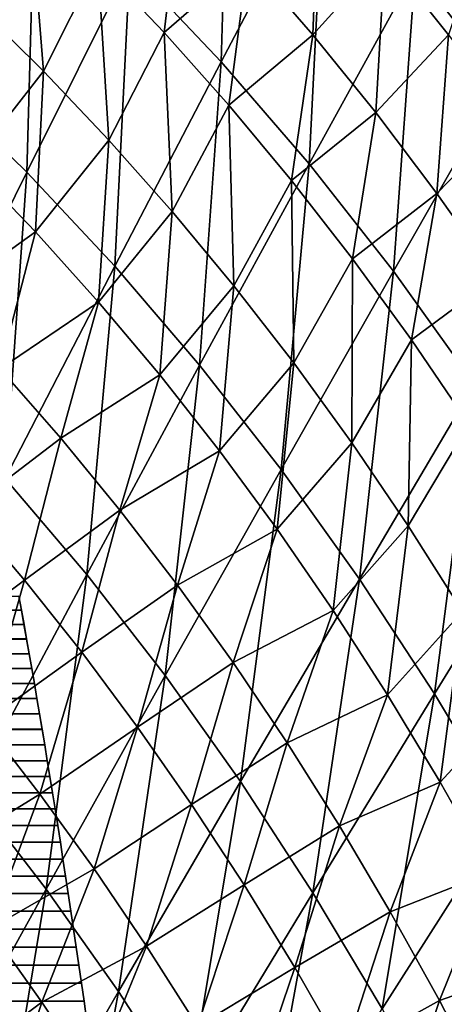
# Model space of a CAD drawing. Header units: millimetres. Extents: x -300 to 300, y -500 to 500.
# Tile 929 of 988: x 145 to 168, y 285 to 338. Entities that reach past the tile are written whole.
import ezdxf

# ---------------------------------------------------------------- set-up
doc = ezdxf.new("R2010")
doc.units = ezdxf.units.MM
doc.header["$LTSCALE"] = 81.481481
for name, color, linetype in [('19', 7, 'CONTINUOUS'), ('2', 7, 'CONTINUOUS'), ('21', 7, 'CONTINUOUS'), ('5', 7, 'CONTINUOUS'), ('6', 7, 'CONTINUOUS')]:
    doc.layers.add(name, color=color, linetype=linetype)

msp = doc.modelspace()

# ---------------------------------------------------------------- linework, layer by layer
at = {"layer": '19', "color": 7, "linetype": 'CONTINUOUS'}
for points in [[(155.716, 336.096, 63.247), (156.18, 352.024, 61.453), (150.783, 341.319, 63.435), (155.716, 336.096, 63.247)], [(161.278, 346.665, 61.26), (156.18, 352.024, 61.453), (155.716, 336.096, 63.247), (161.278, 346.665, 61.26)], [(145.661, 346.263, 63.62), (140.348, 350.931, 63.801), (140.268, 334.96, 65.422), (145.661, 346.263, 63.62)], [(170.894, 335.067, 60.867), (171.699, 350.983, 58.893), (166.182, 341.014, 61.065), (170.894, 335.067, 60.867)], [(160.461, 330.589, 63.056), (161.278, 346.665, 61.26), (155.716, 336.096, 63.247), (160.461, 330.589, 63.056)], [(166.182, 341.014, 61.065), (161.278, 346.665, 61.26), (160.461, 330.589, 63.056), (166.182, 341.014, 61.065)], [(145.21, 330.153, 65.242), (145.661, 346.263, 63.62), (140.268, 334.96, 65.422), (145.21, 330.153, 65.242)], [(150.783, 341.319, 63.435), (145.661, 346.263, 63.62), (145.21, 330.153, 65.242), (150.783, 341.319, 63.435)], [(149.97, 325.075, 65.059), (150.783, 341.319, 63.435), (145.21, 330.153, 65.242), (149.97, 325.075, 65.059)], [(155.716, 336.096, 63.247), (150.783, 341.319, 63.435), (149.97, 325.075, 65.059), (155.716, 336.096, 63.247)], [(165.022, 324.796, 62.863), (166.182, 341.014, 61.065), (160.461, 330.589, 63.056), (165.022, 324.796, 62.863)], [(170.894, 335.067, 60.867), (166.182, 341.014, 61.065), (165.022, 324.796, 62.863), (170.894, 335.067, 60.867)], [(154.55, 319.724, 64.874), (155.716, 336.096, 63.247), (149.97, 325.075, 65.059), (154.55, 319.724, 64.874)], [(160.461, 330.589, 63.056), (155.716, 336.096, 63.247), (154.55, 319.724, 64.874), (160.461, 330.589, 63.056)], [(145.21, 330.153, 65.242), (140.268, 334.96, 65.422), (139.471, 318.54, 66.882), (145.21, 330.153, 65.242)], [(169.4, 318.713, 62.668), (170.894, 335.067, 60.867), (165.022, 324.796, 62.863), (169.4, 318.713, 62.668)], [(158.952, 314.096, 64.687), (160.461, 330.589, 63.056), (154.55, 319.724, 64.874), (158.952, 314.096, 64.687)], [(165.022, 324.796, 62.863), (160.461, 330.589, 63.056), (158.952, 314.096, 64.687), (165.022, 324.796, 62.863)], [(144.051, 313.619, 66.706), (145.21, 330.153, 65.242), (139.471, 318.54, 66.882), (144.051, 313.619, 66.706)], [(149.97, 325.075, 65.059), (145.21, 330.153, 65.242), (144.051, 313.619, 66.706), (149.97, 325.075, 65.059)], [(148.458, 308.433, 66.527), (149.97, 325.075, 65.059), (144.051, 313.619, 66.706), (148.458, 308.433, 66.527)], [(154.55, 319.724, 64.874), (149.97, 325.075, 65.059), (148.458, 308.433, 66.527), (154.55, 319.724, 64.874)], [(163.179, 308.188, 64.498), (165.022, 324.796, 62.863), (158.952, 314.096, 64.687), (163.179, 308.188, 64.498)], [(169.4, 318.713, 62.668), (165.022, 324.796, 62.863), (163.179, 308.188, 64.498), (169.4, 318.713, 62.668)], [(152.696, 302.981, 66.347), (154.55, 319.724, 64.874), (148.458, 308.433, 66.527), (152.696, 302.981, 66.347)], [(158.952, 314.096, 64.687), (154.55, 319.724, 64.874), (152.696, 302.981, 66.347), (158.952, 314.096, 64.687)], [(167.233, 301.996, 64.308), (169.4, 318.713, 62.668), (163.179, 308.188, 64.498), (167.233, 301.996, 64.308)], [(173.598, 312.336, 62.472), (169.4, 318.713, 62.668), (167.233, 301.996, 64.308), (173.598, 312.336, 62.472)], [(156.765, 297.258, 66.165), (158.952, 314.096, 64.687), (152.696, 302.981, 66.347), (156.765, 297.258, 66.165)], [(163.179, 308.188, 64.498), (158.952, 314.096, 64.687), (156.765, 297.258, 66.165), (163.179, 308.188, 64.498)], [(148.458, 308.433, 66.527), (144.051, 313.619, 66.706), (142.199, 296.731, 68.023), (148.458, 308.433, 66.527)], [(171.115, 295.518, 64.117), (173.598, 312.336, 62.472), (167.233, 301.996, 64.308), (171.115, 295.518, 64.117)], [(146.265, 291.464, 67.851), (148.458, 308.433, 66.527), (142.199, 296.731, 68.023), (146.265, 291.464, 67.851)], [(152.696, 302.981, 66.347), (148.458, 308.433, 66.527), (146.265, 291.464, 67.851), (152.696, 302.981, 66.347)], [(160.668, 291.263, 65.982), (163.179, 308.188, 64.498), (156.765, 297.258, 66.165), (160.668, 291.263, 65.982)], [(167.233, 301.996, 64.308), (163.179, 308.188, 64.498), (160.668, 291.263, 65.982), (167.233, 301.996, 64.308)], [(150.171, 285.938, 67.677), (152.696, 302.981, 66.347), (146.265, 291.464, 67.851), (150.171, 285.938, 67.677)], [(156.765, 297.258, 66.165), (152.696, 302.981, 66.347), (150.171, 285.938, 67.677), (156.765, 297.258, 66.165)], [(164.407, 284.992, 65.798), (167.233, 301.996, 64.308), (160.668, 291.263, 65.982), (164.407, 284.992, 65.798)], [(171.115, 295.518, 64.117), (167.233, 301.996, 64.308), (164.407, 284.992, 65.798), (171.115, 295.518, 64.117)], [(153.917, 280.15, 67.502), (156.765, 297.258, 66.165), (150.171, 285.938, 67.677), (153.917, 280.15, 67.502)], [(160.668, 291.263, 65.982), (156.765, 297.258, 66.165), (153.917, 280.15, 67.502), (160.668, 291.263, 65.982)], [(146.265, 291.464, 67.851), (142.199, 296.731, 68.023), (139.673, 279.562, 69.206), (146.265, 291.464, 67.851)], [(167.983, 278.441, 65.615), (171.115, 295.518, 64.117), (164.407, 284.992, 65.798), (167.983, 278.441, 65.615)], [(143.408, 274.242, 69.042), (146.265, 291.464, 67.851), (139.673, 279.562, 69.206), (143.408, 274.242, 69.042)], [(150.171, 285.938, 67.677), (146.265, 291.464, 67.851), (143.408, 274.242, 69.042), (150.171, 285.938, 67.677)], [(157.506, 274.097, 67.327), (160.668, 291.263, 65.982), (153.917, 280.15, 67.502), (157.506, 274.097, 67.327)], [(164.407, 284.992, 65.798), (160.668, 291.263, 65.982), (157.506, 274.097, 67.327), (164.407, 284.992, 65.798)], [(146.992, 268.672, 68.876), (150.171, 285.938, 67.677), (143.408, 274.242, 69.042), (146.992, 268.672, 68.876)], [(153.917, 280.15, 67.502), (150.171, 285.938, 67.677), (146.992, 268.672, 68.876), (153.917, 280.15, 67.502)]]:
    msp.add_3dface(points, dxfattribs=at)
at = {"layer": '2', "color": 7, "linetype": 'CONTINUOUS'}
for points in [[(144.787, 307.27, 11), (144.787, 307.268, 16), (144.926, 306.508, 11), (144.787, 307.27, 11)], [(144.787, 307.268, 16), (144.926, 306.506, 16), (144.926, 306.508, 11), (144.787, 307.268, 16)], [(144.926, 306.508, 11), (144.926, 306.506, 16), (145.065, 305.737, 11), (144.926, 306.508, 11)], [(144.926, 306.506, 16), (145.066, 305.735, 16), (145.065, 305.737, 11), (144.926, 306.506, 16)], [(145.065, 305.737, 11), (145.066, 305.735, 16), (145.205, 304.955, 11), (145.065, 305.737, 11)], [(145.066, 305.735, 16), (145.205, 304.954, 16), (145.205, 304.955, 11), (145.066, 305.735, 16)], [(145.205, 304.955, 11), (145.205, 304.954, 16), (145.345, 304.163, 11), (145.205, 304.955, 11)], [(145.205, 304.954, 16), (145.345, 304.162, 16), (145.345, 304.163, 11), (145.205, 304.954, 16)], [(145.345, 304.163, 11), (145.345, 304.162, 16), (145.485, 303.363, 11), (145.345, 304.163, 11)], [(145.345, 304.162, 16), (145.485, 303.361, 16), (145.485, 303.363, 11), (145.345, 304.162, 16)], [(145.485, 303.363, 11), (145.485, 303.361, 16), (145.625, 302.554, 11), (145.485, 303.363, 11)], [(145.485, 303.361, 16), (145.625, 302.553, 16), (145.625, 302.554, 11), (145.485, 303.361, 16)], [(145.625, 302.554, 11), (145.625, 302.553, 16), (145.765, 301.738, 11), (145.625, 302.554, 11)], [(145.625, 302.553, 16), (145.765, 301.737, 16), (145.765, 301.738, 11), (145.625, 302.553, 16)], [(145.765, 301.738, 11), (145.765, 301.737, 16), (145.905, 300.914, 11), (145.765, 301.738, 11)], [(145.765, 301.737, 16), (145.905, 300.912, 16), (145.905, 300.914, 11), (145.765, 301.737, 16)], [(145.905, 300.914, 11), (145.905, 300.912, 16), (146.045, 300.081, 11), (145.905, 300.914, 11)], [(145.905, 300.912, 16), (146.045, 300.08, 16), (146.045, 300.081, 11), (145.905, 300.912, 16)], [(146.045, 300.081, 11), (146.045, 300.08, 16), (146.185, 299.24, 11), (146.045, 300.081, 11)], [(146.045, 300.08, 16), (146.185, 299.238, 16), (146.185, 299.24, 11), (146.045, 300.08, 16)], [(146.185, 299.24, 11), (146.185, 299.238, 16), (146.325, 298.389, 11), (146.185, 299.24, 11)], [(146.185, 299.238, 16), (146.325, 298.388, 16), (146.325, 298.389, 11), (146.185, 299.238, 16)], [(146.325, 298.389, 11), (146.325, 298.388, 16), (146.465, 297.53, 11), (146.325, 298.389, 11)], [(146.325, 298.388, 16), (146.466, 297.529, 16), (146.465, 297.53, 11), (146.325, 298.388, 16)], [(146.465, 297.53, 11), (146.466, 297.529, 16), (146.606, 296.662, 11), (146.465, 297.53, 11)], [(146.466, 297.529, 16), (146.606, 296.661, 16), (146.606, 296.662, 11), (146.466, 297.529, 16)], [(146.606, 296.662, 11), (146.606, 296.661, 16), (146.746, 295.783, 11), (146.606, 296.662, 11)], [(146.606, 296.661, 16), (146.746, 295.782, 16), (146.746, 295.783, 11), (146.606, 296.661, 16)], [(146.746, 295.783, 11), (146.746, 295.782, 16), (146.887, 294.894, 11), (146.746, 295.783, 11)], [(146.746, 295.782, 16), (146.887, 294.893, 16), (146.887, 294.894, 11), (146.746, 295.782, 16)], [(146.887, 294.894, 11), (146.887, 294.893, 16), (147.028, 293.994, 11), (146.887, 294.894, 11)], [(146.887, 294.893, 16), (147.028, 293.993, 16), (147.028, 293.994, 11), (146.887, 294.893, 16)], [(147.028, 293.994, 11), (147.028, 293.993, 16), (147.169, 293.082, 11), (147.028, 293.994, 11)], [(147.028, 293.993, 16), (147.169, 293.081, 16), (147.169, 293.082, 11), (147.028, 293.993, 16)], [(147.169, 293.082, 11), (147.169, 293.081, 16), (147.311, 292.158, 11), (147.169, 293.082, 11)], [(147.169, 293.081, 16), (147.311, 292.157, 16), (147.311, 292.158, 11), (147.169, 293.081, 16)], [(147.311, 292.158, 11), (147.311, 292.157, 16), (147.453, 291.221, 11), (147.311, 292.158, 11)], [(147.311, 292.157, 16), (147.454, 291.22, 16), (147.453, 291.221, 11), (147.311, 292.157, 16)], [(147.453, 291.221, 11), (147.454, 291.22, 16), (147.597, 290.27, 11), (147.453, 291.221, 11)], [(147.454, 291.22, 16), (147.597, 290.269, 16), (147.597, 290.27, 11), (147.454, 291.22, 16)], [(147.597, 290.27, 11), (147.597, 290.269, 16), (147.74, 289.305, 11), (147.597, 290.27, 11)], [(147.597, 290.269, 16), (147.741, 289.304, 16), (147.74, 289.305, 11), (147.597, 290.269, 16)], [(147.741, 289.304, 16), (147.885, 288.326, 16), (147.74, 289.305, 11), (147.741, 289.304, 16)], [(147.74, 289.305, 11), (147.885, 288.326, 16), (147.885, 288.326, 11), (147.74, 289.305, 11)], [(147.885, 288.326, 16), (148.028, 287.348, 16), (147.885, 288.326, 11), (147.885, 288.326, 16)], [(147.885, 288.326, 11), (148.028, 287.348, 16), (148.028, 287.348, 11), (147.885, 288.326, 11)], [(148.028, 287.348, 16), (148.169, 286.375, 16), (148.028, 287.348, 11), (148.028, 287.348, 16)], [(148.028, 287.348, 11), (148.169, 286.375, 16), (148.169, 286.375, 11), (148.028, 287.348, 11)], [(148.169, 286.375, 16), (148.308, 285.406, 16), (148.169, 286.375, 11), (148.169, 286.375, 16)], [(148.169, 286.375, 11), (148.308, 285.406, 16), (148.308, 285.406, 11), (148.169, 286.375, 11)], [(148.308, 285.406, 16), (148.445, 284.441, 16), (148.308, 285.406, 11), (148.308, 285.406, 16)], [(148.308, 285.406, 11), (148.445, 284.441, 16), (148.445, 284.442, 11), (148.308, 285.406, 11)]]:
    msp.add_3dface(points, dxfattribs=at)
at = {"layer": '21', "color": 7, "linetype": 'CONTINUOUS'}
for points in [[(160.989, 346.036, 46.075), (160.659, 337.556, 47.068), (157.156, 341.599, 47.203), (160.989, 346.036, 46.075)], [(160.989, 346.036, 46.075), (164.541, 341.876, 45.938), (160.659, 337.556, 47.068), (160.989, 346.036, 46.075)], [(152.639, 337.681, 48.305), (149.052, 341.444, 48.437), (153.55, 345.486, 47.337), (152.639, 337.681, 48.305)], [(157.156, 341.599, 47.203), (152.639, 337.681, 48.305), (153.55, 345.486, 47.337), (157.156, 341.599, 47.203)], [(146.121, 335.588, 49.43), (142.497, 339.15, 49.559), (145.364, 345.056, 48.567), (146.121, 335.588, 49.43)], [(149.052, 341.444, 48.437), (146.121, 335.588, 49.43), (145.364, 345.056, 48.567), (149.052, 341.444, 48.437)], [(167.988, 337.554, 45.801), (164.541, 341.876, 45.938), (170.094, 343.86, 44.691), (167.988, 337.554, 45.801)], [(164.541, 341.876, 45.938), (164.062, 333.356, 46.933), (160.659, 337.556, 47.068), (164.541, 341.876, 45.938)], [(164.541, 341.876, 45.938), (167.988, 337.554, 45.801), (164.062, 333.356, 46.933), (164.541, 341.876, 45.938)], [(149.645, 331.879, 49.3), (146.121, 335.588, 49.43), (149.052, 341.444, 48.437), (149.645, 331.879, 49.3)], [(152.639, 337.681, 48.305), (149.645, 331.879, 49.3), (149.052, 341.444, 48.437), (152.639, 337.681, 48.305)], [(156.125, 333.766, 48.173), (152.639, 337.681, 48.305), (157.156, 341.599, 47.203), (156.125, 333.766, 48.173)], [(160.659, 337.556, 47.068), (156.125, 333.766, 48.173), (157.156, 341.599, 47.203), (160.659, 337.556, 47.068)], [(146.121, 335.588, 49.43), (142.178, 330.555, 50.41), (142.497, 339.15, 49.559), (146.121, 335.588, 49.43)], [(153.07, 328.02, 49.169), (149.645, 331.879, 49.3), (152.639, 337.681, 48.305), (153.07, 328.02, 49.169)], [(156.125, 333.766, 48.173), (153.07, 328.02, 49.169), (152.639, 337.681, 48.305), (156.125, 333.766, 48.173)], [(159.511, 329.697, 48.039), (156.125, 333.766, 48.173), (160.659, 337.556, 47.068), (159.511, 329.697, 48.039)], [(164.062, 333.356, 46.933), (159.511, 329.697, 48.039), (160.659, 337.556, 47.068), (164.062, 333.356, 46.933)], [(167.988, 337.554, 45.801), (167.363, 328.997, 46.796), (164.062, 333.356, 46.933), (167.988, 337.554, 45.801)], [(167.988, 337.554, 45.801), (171.332, 333.067, 45.663), (167.363, 328.997, 46.796), (167.988, 337.554, 45.801)], [(145.684, 326.919, 50.281), (142.178, 330.555, 50.41), (146.121, 335.588, 49.43), (145.684, 326.919, 50.281)], [(149.645, 331.879, 49.3), (145.684, 326.919, 50.281), (146.121, 335.588, 49.43), (149.645, 331.879, 49.3)], [(156.398, 324.011, 49.036), (153.07, 328.02, 49.169), (156.125, 333.766, 48.173), (156.398, 324.011, 49.036)], [(159.511, 329.697, 48.039), (156.398, 324.011, 49.036), (156.125, 333.766, 48.173), (159.511, 329.697, 48.039)], [(162.798, 325.474, 47.904), (159.511, 329.697, 48.039), (164.062, 333.356, 46.933), (162.798, 325.474, 47.904)], [(167.363, 328.997, 46.796), (162.798, 325.474, 47.904), (164.062, 333.356, 46.933), (167.363, 328.997, 46.796)], [(171.332, 333.067, 45.663), (170.565, 324.476, 46.66), (167.363, 328.997, 46.796), (171.332, 333.067, 45.663)], [(149.093, 323.134, 50.151), (145.684, 326.919, 50.281), (149.645, 331.879, 49.3), (149.093, 323.134, 50.151)], [(153.07, 328.02, 49.169), (149.093, 323.134, 50.151), (149.645, 331.879, 49.3), (153.07, 328.02, 49.169)], [(145.684, 326.919, 50.281), (140.395, 323.136, 51.262), (142.178, 330.555, 50.41), (145.684, 326.919, 50.281)], [(159.629, 319.848, 48.903), (156.398, 324.011, 49.036), (159.511, 329.697, 48.039), (159.629, 319.848, 48.903)], [(162.798, 325.474, 47.904), (159.629, 319.848, 48.903), (159.511, 329.697, 48.039), (162.798, 325.474, 47.904)], [(165.988, 321.093, 47.769), (162.798, 325.474, 47.904), (167.363, 328.997, 46.796), (165.988, 321.093, 47.769)], [(170.565, 324.476, 46.66), (165.988, 321.093, 47.769), (167.363, 328.997, 46.796), (170.565, 324.476, 46.66)], [(152.405, 319.201, 50.02), (149.093, 323.134, 50.151), (153.07, 328.02, 49.169), (152.405, 319.201, 50.02)], [(156.398, 324.011, 49.036), (152.405, 319.201, 50.02), (153.07, 328.02, 49.169), (156.398, 324.011, 49.036)], [(143.773, 319.536, 51.136), (140.395, 323.136, 51.262), (145.684, 326.919, 50.281), (143.773, 319.536, 51.136)], [(149.093, 323.134, 50.151), (143.773, 319.536, 51.136), (145.684, 326.919, 50.281), (149.093, 323.134, 50.151)], [(162.764, 315.532, 48.769), (159.629, 319.848, 48.903), (162.798, 325.474, 47.904), (162.764, 315.532, 48.769)], [(165.988, 321.093, 47.769), (162.764, 315.532, 48.769), (162.798, 325.474, 47.904), (165.988, 321.093, 47.769)], [(169.081, 316.554, 47.633), (165.988, 321.093, 47.769), (170.565, 324.476, 46.66), (169.081, 316.554, 47.633)], [(155.62, 315.116, 49.888), (152.405, 319.201, 50.02), (156.398, 324.011, 49.036), (155.62, 315.116, 49.888)], [(159.629, 319.848, 48.903), (155.62, 315.116, 49.888), (156.398, 324.011, 49.036), (159.629, 319.848, 48.903)], [(147.058, 315.792, 51.009), (143.773, 319.536, 51.136), (149.093, 323.134, 50.151), (147.058, 315.792, 51.009)], [(152.405, 319.201, 50.02), (147.058, 315.792, 51.009), (149.093, 323.134, 50.151), (152.405, 319.201, 50.02)], [(165.804, 311.061, 48.635), (162.764, 315.532, 48.769), (165.988, 321.093, 47.769), (165.804, 311.061, 48.635)], [(169.081, 316.554, 47.633), (165.804, 311.061, 48.635), (165.988, 321.093, 47.769), (169.081, 316.554, 47.633)], [(158.741, 310.878, 49.755), (155.62, 315.116, 49.888), (159.629, 319.848, 48.903), (158.741, 310.878, 49.755)], [(162.764, 315.532, 48.769), (158.741, 310.878, 49.755), (159.629, 319.848, 48.903), (162.764, 315.532, 48.769)], [(147.058, 315.792, 51.009), (141.9, 311.873, 51.942), (143.773, 319.536, 51.136), (147.058, 315.792, 51.009)], [(150.249, 311.902, 50.881), (147.058, 315.792, 51.009), (152.405, 319.201, 50.02), (150.249, 311.902, 50.881)], [(155.62, 315.116, 49.888), (150.249, 311.902, 50.881), (152.405, 319.201, 50.02), (155.62, 315.116, 49.888)], [(168.751, 306.432, 48.5), (165.804, 311.061, 48.635), (169.081, 316.554, 47.633), (168.751, 306.432, 48.5)], [(145.09, 308.127, 51.816), (141.9, 311.873, 51.942), (147.058, 315.792, 51.009), (145.09, 308.127, 51.816)], [(150.249, 311.902, 50.881), (145.09, 308.127, 51.816), (147.058, 315.792, 51.009), (150.249, 311.902, 50.881)], [(153.348, 307.867, 50.752), (150.249, 311.902, 50.881), (155.62, 315.116, 49.888), (153.348, 307.867, 50.752)], [(158.741, 310.878, 49.755), (153.348, 307.867, 50.752), (155.62, 315.116, 49.888), (158.741, 310.878, 49.755)], [(161.767, 306.487, 49.622), (158.741, 310.878, 49.755), (162.764, 315.532, 48.769), (161.767, 306.487, 49.622)], [(165.804, 311.061, 48.635), (161.767, 306.487, 49.622), (162.764, 315.532, 48.769), (165.804, 311.061, 48.635)], [(145.09, 308.127, 51.816), (139.819, 304.21, 52.707), (141.9, 311.873, 51.942), (145.09, 308.127, 51.816)], [(148.189, 304.237, 51.689), (145.09, 308.127, 51.816), (150.249, 311.902, 50.881), (148.189, 304.237, 51.689)], [(153.348, 307.867, 50.752), (148.189, 304.237, 51.689), (150.249, 311.902, 50.881), (153.348, 307.867, 50.752)], [(156.356, 303.684, 50.622), (153.348, 307.867, 50.752), (158.741, 310.878, 49.755), (156.356, 303.684, 50.622)], [(161.767, 306.487, 49.622), (156.356, 303.684, 50.622), (158.741, 310.878, 49.755), (161.767, 306.487, 49.622)], [(164.7, 301.94, 49.488), (161.767, 306.487, 49.622), (165.804, 311.061, 48.635), (164.7, 301.94, 49.488)], [(168.751, 306.432, 48.5), (164.7, 301.94, 49.488), (165.804, 311.061, 48.635), (168.751, 306.432, 48.5)], [(142.918, 300.468, 52.584), (139.819, 304.21, 52.707), (145.09, 308.127, 51.816), (142.918, 300.468, 52.584)], [(148.189, 304.237, 51.689), (142.918, 300.468, 52.584), (145.09, 308.127, 51.816), (148.189, 304.237, 51.689)], [(151.197, 300.204, 51.562), (148.189, 304.237, 51.689), (153.348, 307.867, 50.752), (151.197, 300.204, 51.562)], [(156.356, 303.684, 50.622), (151.197, 300.204, 51.562), (153.348, 307.867, 50.752), (156.356, 303.684, 50.622)], [(159.274, 299.352, 50.491), (156.356, 303.684, 50.622), (161.767, 306.487, 49.622), (159.274, 299.352, 50.491)], [(164.7, 301.94, 49.488), (159.274, 299.352, 50.491), (161.767, 306.487, 49.622), (164.7, 301.94, 49.488)], [(167.541, 297.237, 49.354), (164.7, 301.94, 49.488), (168.751, 306.432, 48.5), (167.541, 297.237, 49.354)], [(171.605, 301.645, 48.365), (167.541, 297.237, 49.354), (168.751, 306.432, 48.5), (171.605, 301.645, 48.365)], [(145.929, 296.584, 52.459), (142.918, 300.468, 52.584), (148.189, 304.237, 51.689), (145.929, 296.584, 52.459)], [(151.197, 300.204, 51.562), (145.929, 296.584, 52.459), (148.189, 304.237, 51.689), (151.197, 300.204, 51.562)], [(154.116, 296.024, 51.434), (151.197, 300.204, 51.562), (156.356, 303.684, 50.622), (154.116, 296.024, 51.434)], [(159.274, 299.352, 50.491), (154.116, 296.024, 51.434), (156.356, 303.684, 50.622), (159.274, 299.352, 50.491)], [(162.102, 294.87, 50.361), (159.274, 299.352, 50.491), (164.7, 301.94, 49.488), (162.102, 294.87, 50.361)], [(167.541, 297.237, 49.354), (162.102, 294.87, 50.361), (164.7, 301.94, 49.488), (167.541, 297.237, 49.354)], [(170.291, 292.374, 49.22), (167.541, 297.237, 49.354), (171.605, 301.645, 48.365), (170.291, 292.374, 49.22)], [(145.929, 296.584, 52.459), (140.305, 293.135, 53.324), (142.918, 300.468, 52.584), (145.929, 296.584, 52.459)], [(148.851, 292.557, 52.334), (145.929, 296.584, 52.459), (151.197, 300.204, 51.562), (148.851, 292.557, 52.334)], [(154.116, 296.024, 51.434), (148.851, 292.557, 52.334), (151.197, 300.204, 51.562), (154.116, 296.024, 51.434)], [(156.947, 291.697, 51.305), (154.116, 296.024, 51.434), (159.274, 299.352, 50.491), (156.947, 291.697, 51.305)], [(162.102, 294.87, 50.361), (156.947, 291.697, 51.305), (159.274, 299.352, 50.491), (162.102, 294.87, 50.361)], [(164.841, 290.235, 50.23), (162.102, 294.87, 50.361), (167.541, 297.237, 49.354), (164.841, 290.235, 50.23)], [(170.291, 292.374, 49.22), (164.841, 290.235, 50.23), (167.541, 297.237, 49.354), (170.291, 292.374, 49.22)], [(143.21, 289.313, 53.202), (140.305, 293.135, 53.324), (145.929, 296.584, 52.459), (143.21, 289.313, 53.202)], [(148.851, 292.557, 52.334), (143.21, 289.313, 53.202), (145.929, 296.584, 52.459), (148.851, 292.557, 52.334)], [(151.685, 288.386, 52.208), (148.851, 292.557, 52.334), (154.116, 296.024, 51.434), (151.685, 288.386, 52.208)], [(156.947, 291.697, 51.305), (151.685, 288.386, 52.208), (154.116, 296.024, 51.434), (156.947, 291.697, 51.305)], [(159.691, 287.221, 51.177), (156.947, 291.697, 51.305), (162.102, 294.87, 50.361), (159.691, 287.221, 51.177)], [(164.841, 290.235, 50.23), (159.691, 287.221, 51.177), (162.102, 294.87, 50.361), (164.841, 290.235, 50.23)], [(146.03, 285.353, 53.08), (143.21, 289.313, 53.202), (148.851, 292.557, 52.334), (146.03, 285.353, 53.08)], [(151.685, 288.386, 52.208), (146.03, 285.353, 53.08), (148.851, 292.557, 52.334), (151.685, 288.386, 52.208)], [(167.493, 285.448, 50.099), (164.841, 290.235, 50.23), (170.291, 292.374, 49.22), (167.493, 285.448, 50.099)], [(172.951, 287.353, 49.086), (167.493, 285.448, 50.099), (170.291, 292.374, 49.22), (172.951, 287.353, 49.086)], [(154.434, 284.07, 52.081), (151.685, 288.386, 52.208), (156.947, 291.697, 51.305), (154.434, 284.07, 52.081)], [(159.691, 287.221, 51.177), (154.434, 284.07, 52.081), (156.947, 291.697, 51.305), (159.691, 287.221, 51.177)], [(162.347, 282.596, 51.048), (159.691, 287.221, 51.177), (164.841, 290.235, 50.23), (162.347, 282.596, 51.048)], [(167.493, 285.448, 50.099), (162.347, 282.596, 51.048), (164.841, 290.235, 50.23), (167.493, 285.448, 50.099)], [(146.03, 285.353, 53.08), (140.769, 281.441, 53.889), (143.21, 289.313, 53.202), (146.03, 285.353, 53.08)], [(148.765, 281.253, 52.958), (146.03, 285.353, 53.08), (151.685, 288.386, 52.208), (148.765, 281.253, 52.958)], [(154.434, 284.07, 52.081), (148.765, 281.253, 52.958), (151.685, 288.386, 52.208), (154.434, 284.07, 52.081)], [(157.096, 279.607, 51.955), (154.434, 284.07, 52.081), (159.691, 287.221, 51.177), (157.096, 279.607, 51.955)], [(162.347, 282.596, 51.048), (157.096, 279.607, 51.955), (159.691, 287.221, 51.177), (162.347, 282.596, 51.048)], [(170.059, 280.506, 49.968), (167.493, 285.448, 50.099), (172.951, 287.353, 49.086), (170.059, 280.506, 49.968)], [(143.5, 277.496, 53.77), (140.769, 281.441, 53.889), (146.03, 285.353, 53.08), (143.5, 277.496, 53.77)], [(148.765, 281.253, 52.958), (143.5, 277.496, 53.77), (146.03, 285.353, 53.08), (148.765, 281.253, 52.958)], [(164.919, 277.82, 50.919), (162.347, 282.596, 51.048), (167.493, 285.448, 50.099), (164.919, 277.82, 50.919)], [(170.059, 280.506, 49.968), (164.919, 277.82, 50.919), (167.493, 285.448, 50.099), (170.059, 280.506, 49.968)]]:
    msp.add_3dface(points, dxfattribs=at)
at = {"layer": '5', "color": 7, "linetype": 'CONTINUOUS'}
for points in [[(144.926, 306.508, 11), (-144.926, 306.506, 11), (-144.787, 307.268, 11), (144.926, 306.508, 11)], [(144.787, 307.27, 11), (144.926, 306.508, 11), (-144.787, 307.268, 11), (144.787, 307.27, 11)], [(145.065, 305.737, 11), (-145.066, 305.735, 11), (-144.926, 306.506, 11), (145.065, 305.737, 11)], [(144.926, 306.508, 11), (145.065, 305.737, 11), (-144.926, 306.506, 11), (144.926, 306.508, 11)], [(145.205, 304.955, 11), (-145.205, 304.954, 11), (-145.066, 305.735, 11), (145.205, 304.955, 11)], [(145.065, 305.737, 11), (145.205, 304.955, 11), (-145.066, 305.735, 11), (145.065, 305.737, 11)], [(145.345, 304.163, 11), (-145.345, 304.162, 11), (-145.205, 304.954, 11), (145.345, 304.163, 11)], [(145.205, 304.955, 11), (145.345, 304.163, 11), (-145.205, 304.954, 11), (145.205, 304.955, 11)], [(145.485, 303.363, 11), (-145.485, 303.361, 11), (-145.345, 304.162, 11), (145.485, 303.363, 11)], [(145.345, 304.163, 11), (145.485, 303.363, 11), (-145.345, 304.162, 11), (145.345, 304.163, 11)], [(145.485, 303.363, 11), (145.625, 302.554, 11), (-145.485, 303.361, 11), (145.485, 303.363, 11)], [(145.625, 302.554, 11), (-145.625, 302.553, 11), (-145.485, 303.361, 11), (145.625, 302.554, 11)], [(145.765, 301.738, 11), (-145.765, 301.737, 11), (-145.625, 302.553, 11), (145.765, 301.738, 11)], [(145.625, 302.554, 11), (145.765, 301.738, 11), (-145.625, 302.553, 11), (145.625, 302.554, 11)], [(145.905, 300.914, 11), (-145.905, 300.912, 11), (-145.765, 301.737, 11), (145.905, 300.914, 11)], [(145.765, 301.738, 11), (145.905, 300.914, 11), (-145.765, 301.737, 11), (145.765, 301.738, 11)], [(146.045, 300.081, 11), (-146.045, 300.08, 11), (-145.905, 300.912, 11), (146.045, 300.081, 11)], [(145.905, 300.914, 11), (146.045, 300.081, 11), (-145.905, 300.912, 11), (145.905, 300.914, 11)], [(146.185, 299.24, 11), (-146.185, 299.238, 11), (-146.045, 300.08, 11), (146.185, 299.24, 11)], [(146.045, 300.081, 11), (146.185, 299.24, 11), (-146.045, 300.08, 11), (146.045, 300.081, 11)], [(146.325, 298.389, 11), (-146.325, 298.388, 11), (-146.185, 299.238, 11), (146.325, 298.389, 11)], [(146.185, 299.24, 11), (146.325, 298.389, 11), (-146.185, 299.238, 11), (146.185, 299.24, 11)], [(146.465, 297.53, 11), (-146.466, 297.529, 11), (-146.325, 298.388, 11), (146.465, 297.53, 11)], [(146.325, 298.389, 11), (146.465, 297.53, 11), (-146.325, 298.388, 11), (146.325, 298.389, 11)], [(146.606, 296.662, 11), (-146.606, 296.661, 11), (-146.466, 297.529, 11), (146.606, 296.662, 11)], [(146.465, 297.53, 11), (146.606, 296.662, 11), (-146.466, 297.529, 11), (146.465, 297.53, 11)], [(146.746, 295.783, 11), (-146.746, 295.782, 11), (-146.606, 296.661, 11), (146.746, 295.783, 11)], [(146.606, 296.662, 11), (146.746, 295.783, 11), (-146.606, 296.661, 11), (146.606, 296.662, 11)], [(146.887, 294.894, 11), (-146.887, 294.893, 11), (-146.746, 295.782, 11), (146.887, 294.894, 11)], [(146.746, 295.783, 11), (146.887, 294.894, 11), (-146.746, 295.782, 11), (146.746, 295.783, 11)], [(147.028, 293.994, 11), (-147.028, 293.993, 11), (-146.887, 294.893, 11), (147.028, 293.994, 11)], [(146.887, 294.894, 11), (147.028, 293.994, 11), (-146.887, 294.893, 11), (146.887, 294.894, 11)], [(147.169, 293.082, 11), (-147.169, 293.081, 11), (-147.028, 293.993, 11), (147.169, 293.082, 11)], [(147.028, 293.994, 11), (147.169, 293.082, 11), (-147.028, 293.993, 11), (147.028, 293.994, 11)], [(147.311, 292.158, 11), (-147.311, 292.157, 11), (-147.169, 293.081, 11), (147.311, 292.158, 11)], [(147.169, 293.082, 11), (147.311, 292.158, 11), (-147.169, 293.081, 11), (147.169, 293.082, 11)], [(147.453, 291.221, 11), (-147.454, 291.22, 11), (-147.311, 292.157, 11), (147.453, 291.221, 11)], [(147.311, 292.158, 11), (147.453, 291.221, 11), (-147.311, 292.157, 11), (147.311, 292.158, 11)], [(147.597, 290.27, 11), (-147.597, 290.269, 11), (-147.454, 291.22, 11), (147.597, 290.27, 11)], [(147.453, 291.221, 11), (147.597, 290.27, 11), (-147.454, 291.22, 11), (147.453, 291.221, 11)], [(147.74, 289.305, 11), (-147.741, 289.304, 11), (-147.597, 290.269, 11), (147.74, 289.305, 11)], [(147.597, 290.27, 11), (147.74, 289.305, 11), (-147.597, 290.269, 11), (147.597, 290.27, 11)], [(147.885, 288.326, 11), (-147.885, 288.326, 11), (-147.741, 289.304, 11), (147.885, 288.326, 11)], [(147.74, 289.305, 11), (147.885, 288.326, 11), (-147.741, 289.304, 11), (147.74, 289.305, 11)], [(148.028, 287.348, 11), (-148.028, 287.348, 11), (-147.885, 288.326, 11), (148.028, 287.348, 11)], [(147.885, 288.326, 11), (148.028, 287.348, 11), (-147.885, 288.326, 11), (147.885, 288.326, 11)], [(148.169, 286.375, 11), (-148.169, 286.375, 11), (-148.028, 287.348, 11), (148.169, 286.375, 11)], [(148.028, 287.348, 11), (148.169, 286.375, 11), (-148.028, 287.348, 11), (148.028, 287.348, 11)], [(148.308, 285.406, 11), (-148.308, 285.406, 11), (-148.169, 286.375, 11), (148.308, 285.406, 11)], [(148.169, 286.375, 11), (148.308, 285.406, 11), (-148.169, 286.375, 11), (148.169, 286.375, 11)], [(148.445, 284.442, 11), (-148.445, 284.441, 11), (-148.308, 285.406, 11), (148.445, 284.442, 11)], [(148.308, 285.406, 11), (148.445, 284.442, 11), (-148.308, 285.406, 11), (148.308, 285.406, 11)]]:
    msp.add_3dface(points, dxfattribs=at)
at = {"layer": '6', "color": 7, "linetype": 'CONTINUOUS'}
for points in [[(144.926, 306.506, 16), (144.787, 307.268, 16), (-144.926, 306.508, 16), (144.926, 306.506, 16)], [(144.926, 306.506, 16), (-144.926, 306.508, 16), (-145.065, 305.737, 16), (144.926, 306.506, 16)], [(145.066, 305.735, 16), (144.926, 306.506, 16), (-145.065, 305.737, 16), (145.066, 305.735, 16)], [(145.066, 305.735, 16), (-145.065, 305.737, 16), (-145.205, 304.955, 16), (145.066, 305.735, 16)], [(145.205, 304.954, 16), (145.066, 305.735, 16), (-145.205, 304.955, 16), (145.205, 304.954, 16)], [(145.205, 304.954, 16), (-145.205, 304.955, 16), (-145.345, 304.163, 16), (145.205, 304.954, 16)], [(145.345, 304.162, 16), (145.205, 304.954, 16), (-145.345, 304.163, 16), (145.345, 304.162, 16)], [(145.345, 304.162, 16), (-145.345, 304.163, 16), (-145.485, 303.363, 16), (145.345, 304.162, 16)], [(145.485, 303.361, 16), (145.345, 304.162, 16), (-145.485, 303.363, 16), (145.485, 303.361, 16)], [(145.485, 303.361, 16), (-145.485, 303.363, 16), (-145.625, 302.554, 16), (145.485, 303.361, 16)], [(145.625, 302.553, 16), (145.485, 303.361, 16), (-145.625, 302.554, 16), (145.625, 302.553, 16)], [(145.625, 302.553, 16), (-145.625, 302.554, 16), (-145.765, 301.738, 16), (145.625, 302.553, 16)], [(145.765, 301.737, 16), (145.625, 302.553, 16), (-145.765, 301.738, 16), (145.765, 301.737, 16)], [(145.765, 301.737, 16), (-145.765, 301.738, 16), (-145.905, 300.914, 16), (145.765, 301.737, 16)], [(145.905, 300.912, 16), (145.765, 301.737, 16), (-145.905, 300.914, 16), (145.905, 300.912, 16)], [(145.905, 300.912, 16), (-145.905, 300.914, 16), (-146.045, 300.081, 16), (145.905, 300.912, 16)], [(146.045, 300.08, 16), (145.905, 300.912, 16), (-146.045, 300.081, 16), (146.045, 300.08, 16)], [(146.045, 300.08, 16), (-146.045, 300.081, 16), (-146.185, 299.24, 16), (146.045, 300.08, 16)], [(146.185, 299.238, 16), (146.045, 300.08, 16), (-146.185, 299.24, 16), (146.185, 299.238, 16)], [(146.185, 299.238, 16), (-146.185, 299.24, 16), (-146.325, 298.389, 16), (146.185, 299.238, 16)], [(146.325, 298.388, 16), (146.185, 299.238, 16), (-146.325, 298.389, 16), (146.325, 298.388, 16)], [(146.325, 298.388, 16), (-146.325, 298.389, 16), (-146.465, 297.53, 16), (146.325, 298.388, 16)], [(146.466, 297.529, 16), (146.325, 298.388, 16), (-146.465, 297.53, 16), (146.466, 297.529, 16)], [(146.466, 297.529, 16), (-146.465, 297.53, 16), (-146.606, 296.662, 16), (146.466, 297.529, 16)], [(146.606, 296.661, 16), (146.466, 297.529, 16), (-146.606, 296.662, 16), (146.606, 296.661, 16)], [(146.606, 296.661, 16), (-146.606, 296.662, 16), (-146.746, 295.783, 16), (146.606, 296.661, 16)], [(146.746, 295.782, 16), (146.606, 296.661, 16), (-146.746, 295.783, 16), (146.746, 295.782, 16)], [(146.746, 295.782, 16), (-146.746, 295.783, 16), (-146.887, 294.894, 16), (146.746, 295.782, 16)], [(146.887, 294.893, 16), (146.746, 295.782, 16), (-146.887, 294.894, 16), (146.887, 294.893, 16)], [(146.887, 294.893, 16), (-146.887, 294.894, 16), (-147.028, 293.994, 16), (146.887, 294.893, 16)], [(147.028, 293.993, 16), (146.887, 294.893, 16), (-147.028, 293.994, 16), (147.028, 293.993, 16)], [(147.028, 293.993, 16), (-147.028, 293.994, 16), (-147.169, 293.082, 16), (147.028, 293.993, 16)], [(147.169, 293.081, 16), (147.028, 293.993, 16), (-147.169, 293.082, 16), (147.169, 293.081, 16)], [(147.169, 293.081, 16), (-147.169, 293.082, 16), (-147.311, 292.158, 16), (147.169, 293.081, 16)], [(147.311, 292.157, 16), (147.169, 293.081, 16), (-147.311, 292.158, 16), (147.311, 292.157, 16)], [(147.311, 292.157, 16), (-147.311, 292.158, 16), (-147.453, 291.221, 16), (147.311, 292.157, 16)], [(147.454, 291.22, 16), (147.311, 292.157, 16), (-147.453, 291.221, 16), (147.454, 291.22, 16)], [(147.454, 291.22, 16), (-147.453, 291.221, 16), (-147.597, 290.27, 16), (147.454, 291.22, 16)], [(147.597, 290.269, 16), (147.454, 291.22, 16), (-147.597, 290.27, 16), (147.597, 290.269, 16)], [(147.597, 290.269, 16), (-147.597, 290.27, 16), (-147.74, 289.305, 16), (147.597, 290.269, 16)], [(147.741, 289.304, 16), (147.597, 290.269, 16), (-147.74, 289.305, 16), (147.741, 289.304, 16)], [(147.741, 289.304, 16), (-147.74, 289.305, 16), (-147.885, 288.326, 16), (147.741, 289.304, 16)], [(147.885, 288.326, 16), (147.741, 289.304, 16), (-147.885, 288.326, 16), (147.885, 288.326, 16)], [(148.028, 287.348, 16), (147.885, 288.326, 16), (-148.028, 287.348, 16), (148.028, 287.348, 16)], [(147.885, 288.326, 16), (-147.885, 288.326, 16), (-148.028, 287.348, 16), (147.885, 288.326, 16)], [(148.169, 286.375, 16), (148.028, 287.348, 16), (-148.169, 286.375, 16), (148.169, 286.375, 16)], [(148.028, 287.348, 16), (-148.028, 287.348, 16), (-148.169, 286.375, 16), (148.028, 287.348, 16)], [(148.308, 285.406, 16), (148.169, 286.375, 16), (-148.308, 285.406, 16), (148.308, 285.406, 16)], [(148.169, 286.375, 16), (-148.169, 286.375, 16), (-148.308, 285.406, 16), (148.169, 286.375, 16)], [(148.445, 284.441, 16), (148.308, 285.406, 16), (-148.445, 284.442, 16), (148.445, 284.441, 16)], [(148.308, 285.406, 16), (-148.308, 285.406, 16), (-148.445, 284.442, 16), (148.308, 285.406, 16)]]:
    msp.add_3dface(points, dxfattribs=at)

doc.saveas('drawing.dxf')
